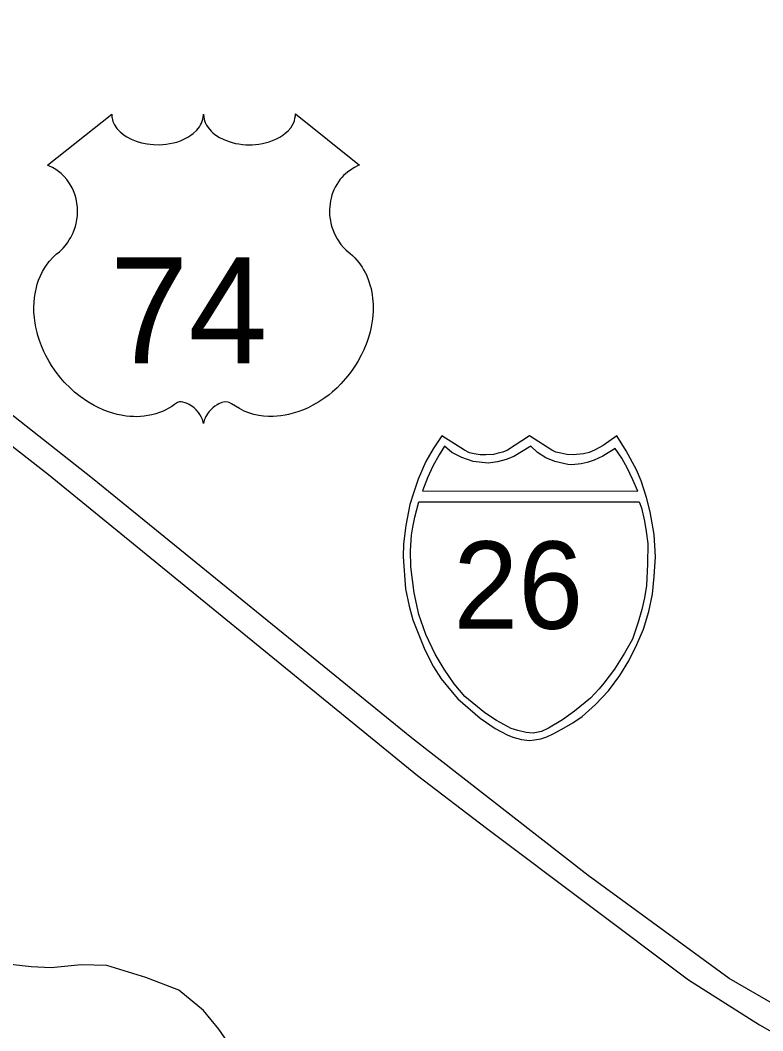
# Model space of a CAD drawing. Extents: x 990631 to 1056237, y 535999 to 585651.
# Drawn here: x 1002378 to 1003866, y 562312 to 564337 of the extents above; entities that cross this region are included whole.
import ezdxf

# ---------------------------------------------------------------- set-up
doc = ezdxf.new("R2010")
doc.units = 0
for name, color, linetype in [('Exist Road Primary Interstate Divided Center Attributed', 7, 'Continuous'), ('Exist Road Primary Interstate Shield CELL', 7, 'Continuous'), ('Exist Road Primary Interstate Shield Number Label', 7, 'Continuous'), ('Exist Road Primary US Shield CELL', 7, 'Continuous'), ('Exist Road Primary US Shield Number Label', 7, 'Continuous'), ('Exist Road Secondary Type 41 Attributed', 7, 'Continuous')]:
    doc.layers.add(name, color=color, linetype=linetype)

msp = doc.modelspace()

# ---------------------------------------------------------------- linework, layer by layer
at = {"layer": 'Exist Road Primary Interstate Divided Center Attributed'}
for points in [[(1000673.1, 564337), (1000749.9, 564308.8), (1000920.2, 564238.4), (1001271.2, 564105.4), (1001580.4, 563979.1), (1001692.8, 563929.9), (1001800, 563877.3), (1001965.6, 563793), (1002244.2, 563575), (1002434.8, 563427.1), (1003174.4, 562824), (1003312.3, 562718.1), (1003716.8, 562414), (1003859.5, 562324.3), (1003995.5, 562246.4), (1004148.2, 562166), (1004338.4, 562081.6), (1004504.5, 562022.7), (1004641.5, 561991), (1004751.7, 561966.5), (1004859.1, 561944.7), (1004942.5, 561926.2), (1005119.3, 561903.4), (1005178.9, 561899.2)], [(1003907.1, 562354.3), (1003798.6, 562416.6), (1003515.9, 562623), (1003162.3, 562899.1), (1002523.2, 563419), (1002243.7, 563638.7), (1002137.6, 563724.4), (1002007, 563817), (1001879.2, 563893.2), (1001832.9, 563920.4), (1001699.9, 563985.7), (1001496.3, 564070.2), (1001229, 564178.9), (1000900.6, 564305.2)]]:
    msp.add_lwpolyline(points, dxfattribs=at)
at = {"layer": 'Exist Road Primary Interstate Shield CELL'}
for points in [[(1003398.7, 562893.9), (1003408.2, 562894.8), (1003420.9, 562897.3), (1003433.3, 562901.4), (1003447.4, 562907.6), (1003468.2, 562919.1), (1003485, 562929), (1003504.3, 562941.9), (1003530.4, 562965.7), (1003556.5, 562993.1), (1003579.5, 563024.1), (1003597.7, 563053.1), (1003613.8, 563086.3), (1003627.2, 563117.2), (1003637.9, 563152.5), (1003645, 563186.8), (1003648.5, 563222.4), (1003650.9, 563262), (1003648.2, 563306.6), (1003640.5, 563352.1), (1003633.2, 563380.5), (1003622.2, 563414.4), (1003613.2, 563436.1), (1003592.4, 563474.5), (1003573.6, 563504.1), (1003546.4, 563485), (1003528.6, 563475.5), (1003517.8, 563470.7), (1003506.6, 563468.5), (1003486.1, 563466), (1003473.2, 563466.6), (1003461.3, 563469.3), (1003451.2, 563471.5), (1003442.9, 563475.5), (1003398.7, 563504.1), (1003354.4, 563475.5), (1003345.1, 563471.3), (1003335.6, 563469.3), (1003326.5, 563466.7), (1003311.3, 563466), (1003299.8, 563466.4), (1003287.9, 563468.5), (1003278.5, 563470.5), (1003268, 563475.5), (1003222.9, 563504.1), (1003205.2, 563478.4), (1003190.7, 563453), (1003175.3, 563417.1), (1003165.8, 563389.3), (1003159, 563366.4), (1003150.6, 563324.4), (1003146.3, 563287.9), (1003145.6, 563262), (1003150.3, 563197.5), (1003157.4, 563163.2), (1003164.6, 563135.4), (1003188.5, 563075.3), (1003206.4, 563041.7), (1003221.8, 563017.6), (1003243.4, 562990.4), (1003255.1, 562977.4), (1003299.9, 562938.3), (1003329.8, 562917.8), (1003353.7, 562904.9), (1003364.9, 562900.6), (1003382.5, 562895.7)], [(1003398.7, 562893.9), (1003408.2, 562894.8), (1003420.9, 562897.3), (1003433.3, 562901.4), (1003447.4, 562907.6), (1003468.2, 562919.1), (1003485, 562929), (1003504.3, 562941.9), (1003530.4, 562965.7), (1003556.5, 562993.1), (1003579.5, 563024.1), (1003597.7, 563053.1), (1003613.8, 563086.3), (1003627.2, 563117.2), (1003637.9, 563152.5), (1003645, 563186.8), (1003648.5, 563222.4), (1003650.9, 563262), (1003648.2, 563306.6), (1003640.5, 563352.1), (1003633.2, 563380.5), (1003622.2, 563414.4), (1003613.2, 563436.1), (1003592.4, 563474.5), (1003573.6, 563504.1), (1003546.4, 563485), (1003528.6, 563475.5), (1003517.8, 563470.7), (1003506.6, 563468.5), (1003486.1, 563466), (1003473.2, 563466.6), (1003461.3, 563469.3), (1003451.2, 563471.5), (1003442.9, 563475.5), (1003398.7, 563504.1), (1003354.4, 563475.5), (1003345.1, 563471.3), (1003335.6, 563469.3), (1003326.5, 563466.7), (1003311.3, 563466), (1003299.8, 563466.4), (1003287.9, 563468.5), (1003278.5, 563470.5), (1003268, 563475.5), (1003222.9, 563504.1), (1003205.2, 563478.4), (1003190.7, 563453), (1003175.3, 563417.1), (1003165.8, 563389.3), (1003159, 563366.4), (1003150.6, 563324.4), (1003146.3, 563287.9), (1003145.6, 563262), (1003150.3, 563197.5), (1003157.4, 563163.2), (1003164.6, 563135.4), (1003188.5, 563075.3), (1003206.4, 563041.7), (1003221.8, 563017.6), (1003243.4, 562990.4), (1003255.1, 562977.4), (1003299.9, 562938.3), (1003329.8, 562917.8), (1003353.7, 562904.9), (1003364.9, 562900.6), (1003382.5, 562895.7)], [(1003228.3, 563483.4), (1003217.3, 563466.5), (1003204.6, 563443.6), (1003194.4, 563420), (1003184.1, 563393.8), (1003615.6, 563393.6), (1003605.6, 563416.1), (1003594.8, 563438.6), (1003583.6, 563459.2), (1003569.9, 563479.1), (1003545.7, 563463.8), (1003528.1, 563455.5), (1003513.9, 563450.6), (1003501.9, 563447.9), (1003483.3, 563446.4), (1003475, 563446.9), (1003449, 563452.8), (1003431.5, 563460), (1003414.8, 563471.1), (1003401.3, 563483.8), (1003367.1, 563463.1), (1003351.9, 563456.5), (1003334.5, 563452), (1003315.4, 563449.6), (1003285.9, 563452.8), (1003262.9, 563460.8), (1003243, 563471.1)], [(1003228.3, 563483.4), (1003217.3, 563466.5), (1003204.6, 563443.6), (1003194.4, 563420), (1003184.1, 563393.8), (1003615.6, 563393.6), (1003605.6, 563416.1), (1003594.8, 563438.6), (1003583.6, 563459.2), (1003569.9, 563479.1), (1003545.7, 563463.8), (1003528.1, 563455.5), (1003513.9, 563450.6), (1003501.9, 563447.9), (1003483.3, 563446.4), (1003475, 563446.9), (1003449, 563452.8), (1003431.5, 563460), (1003414.8, 563471.1), (1003401.3, 563483.8), (1003367.1, 563463.1), (1003351.9, 563456.5), (1003334.5, 563452), (1003315.4, 563449.6), (1003285.9, 563452.8), (1003262.9, 563460.8), (1003243, 563471.1)], [(1003618.2, 563372.3), (1003622.8, 563360.2), (1003629.2, 563333.1), (1003632.5, 563312.3), (1003635.9, 563288.3), (1003634.8, 563247.2), (1003632.8, 563204.6), (1003628.9, 563179.4), (1003623.6, 563156.4), (1003616.5, 563131), (1003604.9, 563097.1), (1003589, 563068.5), (1003569.1, 563036.6), (1003547.7, 563008.8), (1003538.3, 562997.2), (1003520.6, 562978.6), (1003488.4, 562952.7), (1003464.9, 562935.1), (1003436.7, 562918.5), (1003422.4, 562912.1), (1003405.7, 562908.6), (1003392, 562909.6), (1003375.4, 562914), (1003362, 562917.7), (1003332.5, 562933.6), (1003308.7, 562949.5), (1003268.9, 562982.1), (1003247.5, 563007.3), (1003227.4, 563036.6), (1003209.5, 563066.7), (1003190.5, 563106.4), (1003177, 563146.3), (1003167.2, 563189.4), (1003160.6, 563242), (1003159.9, 563274.1), (1003161.8, 563304.9), (1003164.8, 563321.1), (1003168.7, 563341.2), (1003176.6, 563372.1)], [(1003618.2, 563372.3), (1003622.8, 563360.2), (1003629.2, 563333.1), (1003632.5, 563312.3), (1003635.9, 563288.3), (1003634.8, 563247.2), (1003632.8, 563204.6), (1003628.9, 563179.4), (1003623.6, 563156.4), (1003616.5, 563131), (1003604.9, 563097.1), (1003589, 563068.5), (1003569.1, 563036.6), (1003547.7, 563008.8), (1003538.3, 562997.2), (1003520.6, 562978.6), (1003488.4, 562952.7), (1003464.9, 562935.1), (1003436.7, 562918.5), (1003422.4, 562912.1), (1003405.7, 562908.6), (1003392, 562909.6), (1003375.4, 562914), (1003362, 562917.7), (1003332.5, 562933.6), (1003308.7, 562949.5), (1003268.9, 562982.1), (1003247.5, 563007.3), (1003227.4, 563036.6), (1003209.5, 563066.7), (1003190.5, 563106.4), (1003177, 563146.3), (1003167.2, 563189.4), (1003160.6, 563242), (1003159.9, 563274.1), (1003161.8, 563304.9), (1003164.8, 563321.1), (1003168.7, 563341.2), (1003176.6, 563372.1)]]:
    msp.add_lwpolyline(points, close=True, dxfattribs=at)
at = {"layer": 'Exist Road Primary US Shield CELL'}
msp.add_lwpolyline([(1002561.3, 564148.8), (1002561.7, 564143.5), (1002563, 564137.1), (1002563.9, 564133.9), (1002566.9, 564127.6), (1002571.8, 564120.3), (1002578.6, 564113.1), (1002586.2, 564106.7), (1002591.4, 564103.4), (1002600.2, 564098.7), (1002610.1, 564094.5), (1002621.2, 564091.3), (1002632.5, 564089), (1002644.9, 564087.7), (1002657.1, 564087.4), (1002670.3, 564088.4), (1002684.9, 564091.2), (1002691.7, 564093), (1002699.2, 564095.6), (1002706.2, 564098.5), (1002713.9, 564102.6), (1002720, 564106.5), (1002724.8, 564110), (1002731.7, 564116.6), (1002737.1, 564123.3), (1002739.4, 564127.1), (1002741.4, 564130.8), (1002744.1, 564138.5), (1002744.8, 564141.9), (1002745.4, 564149), (1002745.8, 564143.1), (1002746.4, 564139.3), (1002747.4, 564135.7), (1002748.9, 564131.8), (1002751.6, 564126.4), (1002754.7, 564121.8), (1002760.4, 564115), (1002764, 564111.7), (1002767.3, 564109), (1002776, 564103), (1002786.2, 564097.9), (1002791.2, 564095.7), (1002796.4, 564093.8), (1002802.9, 564091.9), (1002809.7, 564090.3), (1002816.4, 564089.1), (1002823.2, 564088.1), (1002830.2, 564087.6), (1002835.9, 564087.4), (1002842.9, 564087.5), (1002849.3, 564087.9), (1002855.9, 564088.7), (1002863.2, 564089.9), (1002869.1, 564091.2), (1002876.8, 564093.2), (1002883.8, 564095.7), (1002890, 564098.4), (1002897.9, 564102.6), (1002904.4, 564106.6), (1002909.1, 564110.4), (1002914.7, 564115.6), (1002920, 564121.7), (1002923.1, 564126.2), (1002925.3, 564130.8), (1002927.4, 564135.7), (1002928.6, 564140.9), (1002929.3, 564145.4), (1002929.4, 564149.2), (1003058, 564046.7), (1003054.9, 564045.6), (1003048, 564042.2), (1003042.4, 564038.9), (1003033.6, 564032.7), (1003029.8, 564029.2), (1003026, 564025.7), (1003022.5, 564021.9), (1003019.4, 564018.3), (1003015.7, 564013.1), (1003012.3, 564008), (1003009.1, 564002.3), (1003006.7, 563997.3), (1003002.7, 563987), (1003000.8, 563980.5), (1002999.6, 563974.9), (1002998.1, 563963.4), (1002997.7, 563958), (1002997.7, 563952.6), (1002998, 563946.9), (1002998.6, 563941.4), (1002999.5, 563935.7), (1003000.5, 563930.7), (1003002, 563924.5), (1003004.3, 563917.4), (1003007.1, 563910.5), (1003013, 563899.3), (1003020.6, 563887.9), (1003026, 563881.5), (1003031.3, 563876.1), (1003039.2, 563869.4), (1003043.5, 563865.6), (1003048.5, 563860.6), (1003056.5, 563851.3), (1003059.8, 563846.9), (1003063.1, 563841.9), (1003066.1, 563836.8), (1003069.1, 563831.4), (1003071.6, 563826.6), (1003076.1, 563815.6), (1003079.4, 563804.9), (1003080.9, 563799.2), (1003083.3, 563786.6), (1003084.2, 563780.4), (1003085.2, 563768.1), (1003085.2, 563753.2), (1003084.1, 563739), (1003081.4, 563722.6), (1003079.2, 563712.7), (1003075.9, 563701.2), (1003072.6, 563691.2), (1003066.7, 563676.6), (1003061.5, 563665.9), (1003054.8, 563653.5), (1003050.1, 563646), (1003044.7, 563637.9), (1003038, 563628.6), (1003030.1, 563618.8), (1003020.6, 563608.3), (1003012.9, 563600.7), (1003002.9, 563591.7), (1002996.8, 563586.7), (1002988.2, 563580.2), (1002976.3, 563572.3), (1002964.6, 563565.5), (1002954.7, 563560.4), (1002945.8, 563556.6), (1002934.5, 563552.3), (1002915.5, 563547), (1002908.6, 563545.6), (1002900.4, 563544.4), (1002892.7, 563543.6), (1002885.2, 563543.2), (1002875.2, 563543.2), (1002865.3, 563543.9), (1002855.9, 563545.3), (1002846.1, 563547.3), (1002835.8, 563550.4), (1002826.5, 563554), (1002817.1, 563558.7), (1002801.2, 563568.7), (1002796.6, 563571.1), (1002794, 563571.8), (1002787.8, 563572.1), (1002782.1, 563570.9), (1002776.1, 563568.5), (1002772.6, 563566.6), (1002767.8, 563563.5), (1002764.2, 563560.6), (1002759.8, 563556.4), (1002756.7, 563553), (1002754.4, 563550.2), (1002749.9, 563543.2), (1002748.3, 563539.8), (1002746.7, 563535.5), (1002745.2, 563529.1), (1002743.2, 563537.1), (1002740.8, 563542.5), (1002738.1, 563547), (1002735.2, 563551.1), (1002730.8, 563556.2), (1002726.7, 563560.1), (1002721.9, 563564), (1002716.7, 563567.2), (1002712.6, 563569.3), (1002708.8, 563570.7), (1002704.1, 563571.9), (1002700.3, 563572.2), (1002697.2, 563572.1), (1002693, 563571.1), (1002687.1, 563566.9), (1002681.6, 563563.1), (1002675.6, 563559.4), (1002668.5, 563555.6), (1002663.2, 563553.2), (1002657, 563550.8), (1002649.7, 563548.3), (1002641.8, 563546.3), (1002633.7, 563544.7), (1002626.6, 563543.5), (1002618.9, 563542.8), (1002612, 563542.6), (1002604.8, 563542.7), (1002598, 563543.2), (1002590.2, 563543.9), (1002580.5, 563545.4), (1002572.4, 563547.2), (1002563.9, 563549.5), (1002555.2, 563552.2), (1002545.8, 563555.8), (1002534.1, 563560.9), (1002526, 563565), (1002513.2, 563572.4), (1002498.1, 563582.8), (1002486.8, 563592), (1002478.5, 563599.5), (1002466.2, 563612), (1002459.1, 563620.1), (1002447.8, 563634.7), (1002440.6, 563645.3), (1002435.9, 563653), (1002429.1, 563665.5), (1002425.3, 563673.3), (1002420.4, 563684.7), (1002416.6, 563695.1), (1002413.4, 563705), (1002411.7, 563711.3), (1002409.3, 563722.3), (1002407.8, 563730.2), (1002406.4, 563740.9), (1002405.6, 563752.2), (1002405.4, 563762.6), (1002405.7, 563771.3), (1002406.7, 563781.4), (1002408.4, 563792.1), (1002410.4, 563801.3), (1002412.3, 563807.9), (1002415, 563815.9), (1002418.6, 563824.8), (1002422.9, 563833.3), (1002426.9, 563840.4), (1002432, 563848), (1002437, 563854.5), (1002443.6, 563861.6), (1002450.4, 563868.1), (1002456.7, 563873.2), (1002464.2, 563880.5), (1002468, 563884.9), (1002472.7, 563891.1), (1002476.4, 563896.8), (1002479.4, 563901.9), (1002483.3, 563909.4), (1002485.7, 563915), (1002488.6, 563923.7), (1002490.1, 563929.8), (1002491.6, 563937.6), (1002492.6, 563945), (1002493, 563954.2), (1002492.8, 563961.8), (1002491.8, 563970.7), (1002490.1, 563979.2), (1002488.1, 563986.6), (1002484.9, 563995.1), (1002482, 564001.4), (1002477, 564009.8), (1002471.6, 564017.6), (1002465.9, 564024), (1002460.2, 564029.7), (1002454.7, 564034), (1002449.5, 564037.7), (1002443, 564041.6), (1002436.7, 564044.7), (1002432.7, 564046.3)], close=True, dxfattribs=at)
msp.add_lwpolyline([(1002561.3, 564148.8), (1002561.7, 564143.5), (1002563, 564137.1), (1002563.9, 564133.9), (1002566.9, 564127.6), (1002571.8, 564120.3), (1002578.6, 564113.1), (1002586.2, 564106.7), (1002591.4, 564103.4), (1002600.2, 564098.7), (1002610.1, 564094.5), (1002621.2, 564091.3), (1002632.5, 564089), (1002644.9, 564087.7), (1002657.1, 564087.4), (1002670.3, 564088.4), (1002684.9, 564091.2), (1002691.7, 564093), (1002699.2, 564095.6), (1002706.2, 564098.5), (1002713.9, 564102.6), (1002720, 564106.5), (1002724.8, 564110), (1002731.7, 564116.6), (1002737.1, 564123.3), (1002739.4, 564127.1), (1002741.4, 564130.8), (1002744.1, 564138.5), (1002744.8, 564141.9), (1002745.4, 564149), (1002745.8, 564143.1), (1002746.4, 564139.3), (1002747.4, 564135.7), (1002748.9, 564131.8), (1002751.6, 564126.4), (1002754.7, 564121.8), (1002760.4, 564115), (1002764, 564111.7), (1002767.3, 564109), (1002776, 564103), (1002786.2, 564097.9), (1002791.2, 564095.7), (1002796.4, 564093.8), (1002802.9, 564091.9), (1002809.7, 564090.3), (1002816.4, 564089.1), (1002823.2, 564088.1), (1002830.2, 564087.6), (1002835.9, 564087.4), (1002842.9, 564087.5), (1002849.3, 564087.9), (1002855.9, 564088.7), (1002863.2, 564089.9), (1002869.1, 564091.2), (1002876.8, 564093.2), (1002883.8, 564095.7), (1002890, 564098.4), (1002897.9, 564102.6), (1002904.4, 564106.6), (1002909.1, 564110.4), (1002914.7, 564115.6), (1002920, 564121.7), (1002923.1, 564126.2), (1002925.3, 564130.8), (1002927.4, 564135.7), (1002928.6, 564140.9), (1002929.3, 564145.4), (1002929.4, 564149.2), (1003058, 564046.7), (1003054.9, 564045.6), (1003048, 564042.2), (1003042.4, 564038.9), (1003033.6, 564032.7), (1003029.8, 564029.2), (1003026, 564025.7), (1003022.5, 564021.9), (1003019.4, 564018.3), (1003015.7, 564013.1), (1003012.3, 564008), (1003009.1, 564002.3), (1003006.7, 563997.3), (1003002.7, 563987), (1003000.8, 563980.5), (1002999.6, 563974.9), (1002998.1, 563963.4), (1002997.7, 563958), (1002997.7, 563952.6), (1002998, 563946.9), (1002998.6, 563941.4), (1002999.5, 563935.7), (1003000.5, 563930.7), (1003002, 563924.5), (1003004.3, 563917.4), (1003007.1, 563910.5), (1003013, 563899.3), (1003020.6, 563887.9), (1003026, 563881.5), (1003031.3, 563876.1), (1003039.2, 563869.4), (1003043.5, 563865.6), (1003048.5, 563860.6), (1003056.5, 563851.3), (1003059.8, 563846.9), (1003063.1, 563841.9), (1003066.1, 563836.8), (1003069.1, 563831.4), (1003071.6, 563826.6), (1003076.1, 563815.6), (1003079.4, 563804.9), (1003080.9, 563799.2), (1003083.3, 563786.6), (1003084.2, 563780.4), (1003085.2, 563768.1), (1003085.2, 563753.2), (1003084.1, 563739), (1003081.4, 563722.6), (1003079.2, 563712.7), (1003075.9, 563701.2), (1003072.6, 563691.2), (1003066.7, 563676.6), (1003061.5, 563665.9), (1003054.8, 563653.5), (1003050.1, 563646), (1003044.7, 563637.9), (1003038, 563628.6), (1003030.1, 563618.8), (1003020.6, 563608.3), (1003012.9, 563600.7), (1003002.9, 563591.7), (1002996.8, 563586.7), (1002988.2, 563580.2), (1002976.3, 563572.3), (1002964.6, 563565.5), (1002954.7, 563560.4), (1002945.8, 563556.6), (1002934.5, 563552.3), (1002915.5, 563547), (1002908.6, 563545.6), (1002900.4, 563544.4), (1002892.7, 563543.6), (1002885.2, 563543.2), (1002875.2, 563543.2), (1002865.3, 563543.9), (1002855.9, 563545.3), (1002846.1, 563547.3), (1002835.8, 563550.4), (1002826.5, 563554), (1002817.1, 563558.7), (1002801.2, 563568.7), (1002796.6, 563571.1), (1002794, 563571.8), (1002787.8, 563572.1), (1002782.1, 563570.9), (1002776.1, 563568.5), (1002772.6, 563566.6), (1002767.8, 563563.5), (1002764.2, 563560.6), (1002759.8, 563556.4), (1002756.7, 563553), (1002754.4, 563550.2), (1002749.9, 563543.2), (1002748.3, 563539.8), (1002746.7, 563535.5), (1002745.2, 563529.1), (1002743.2, 563537.1), (1002740.8, 563542.5), (1002738.1, 563547), (1002735.2, 563551.1), (1002730.8, 563556.2), (1002726.7, 563560.1), (1002721.9, 563564), (1002716.7, 563567.2), (1002712.6, 563569.3), (1002708.8, 563570.7), (1002704.1, 563571.9), (1002700.3, 563572.2), (1002697.2, 563572.1), (1002693, 563571.1), (1002687.1, 563566.9), (1002681.6, 563563.1), (1002675.6, 563559.4), (1002668.5, 563555.6), (1002663.2, 563553.2), (1002657, 563550.8), (1002649.7, 563548.3), (1002641.8, 563546.3), (1002633.7, 563544.7), (1002626.6, 563543.5), (1002618.9, 563542.8), (1002612, 563542.6), (1002604.8, 563542.7), (1002598, 563543.2), (1002590.2, 563543.9), (1002580.5, 563545.4), (1002572.4, 563547.2), (1002563.9, 563549.5), (1002555.2, 563552.2), (1002545.8, 563555.8), (1002534.1, 563560.9), (1002526, 563565), (1002513.2, 563572.4), (1002498.1, 563582.8), (1002486.8, 563592), (1002478.5, 563599.5), (1002466.2, 563612), (1002459.1, 563620.1), (1002447.8, 563634.7), (1002440.6, 563645.3), (1002435.9, 563653), (1002429.1, 563665.5), (1002425.3, 563673.3), (1002420.4, 563684.7), (1002416.6, 563695.1), (1002413.4, 563705), (1002411.7, 563711.3), (1002409.3, 563722.3), (1002407.8, 563730.2), (1002406.4, 563740.9), (1002405.6, 563752.2), (1002405.4, 563762.6), (1002405.7, 563771.3), (1002406.7, 563781.4), (1002408.4, 563792.1), (1002410.4, 563801.3), (1002412.3, 563807.9), (1002415, 563815.9), (1002418.6, 563824.8), (1002422.9, 563833.3), (1002426.9, 563840.4), (1002432, 563848), (1002437, 563854.5), (1002443.6, 563861.6), (1002450.4, 563868.1), (1002456.7, 563873.2), (1002464.2, 563880.5), (1002468, 563884.9), (1002472.7, 563891.1), (1002476.4, 563896.8), (1002479.4, 563901.9), (1002483.3, 563909.4), (1002485.7, 563915), (1002488.6, 563923.7), (1002490.1, 563929.8), (1002491.6, 563937.6), (1002492.6, 563945), (1002493, 563954.2), (1002492.8, 563961.8), (1002491.8, 563970.7), (1002490.1, 563979.2), (1002488.1, 563986.6), (1002484.9, 563995.1), (1002482, 564001.4), (1002477, 564009.8), (1002471.6, 564017.6), (1002465.9, 564024), (1002460.2, 564029.7), (1002454.7, 564034), (1002449.5, 564037.7), (1002443, 564041.6), (1002436.7, 564044.7), (1002432.7, 564046.3)], close=True, dxfattribs=at)
at = {"layer": 'Exist Road Secondary Type 41 Attributed'}
msp.add_lwpolyline([(1002807.6, 562270.2), (1002776.3, 562315.3), (1002745, 562352.5), (1002696.1, 562393.6), (1002629.5, 562419), (1002551.8, 562443.2), (1002500.3, 562444.2), (1002439.9, 562438.3), (1002400.3, 562440.2), (1002358.7, 562445.2), (1002329, 562455.1), (1002301.3, 562472.9), (1002265.6, 562497.7), (1002235.9, 562521.5), (1002198.3, 562545.3), (1002159.7, 562560.1), (1002092.3, 562566.1), (1001976.9, 562614.1), (1001898.7, 562662.7), (1001827.4, 562720.1)], dxfattribs=at)

# ---------------------------------------------------------------- texts
at = {"layer": 'Exist Road Primary Interstate Shield Number Label'}
msp.add_text('26', height=175, dxfattribs=at).set_placement((1003245.8, 563117.7))
msp.add_text('26', height=175, dxfattribs=at).set_placement((1003245.8, 563117.7))
at = {"layer": 'Exist Road Primary US Shield Number Label'}
msp.add_text('74', height=212.5, dxfattribs=at).set_placement((1002557.1, 563649.5))
msp.add_text('74', height=212.5, dxfattribs=at).set_placement((1002557.1, 563649.5))

doc.saveas('drawing.dxf')
